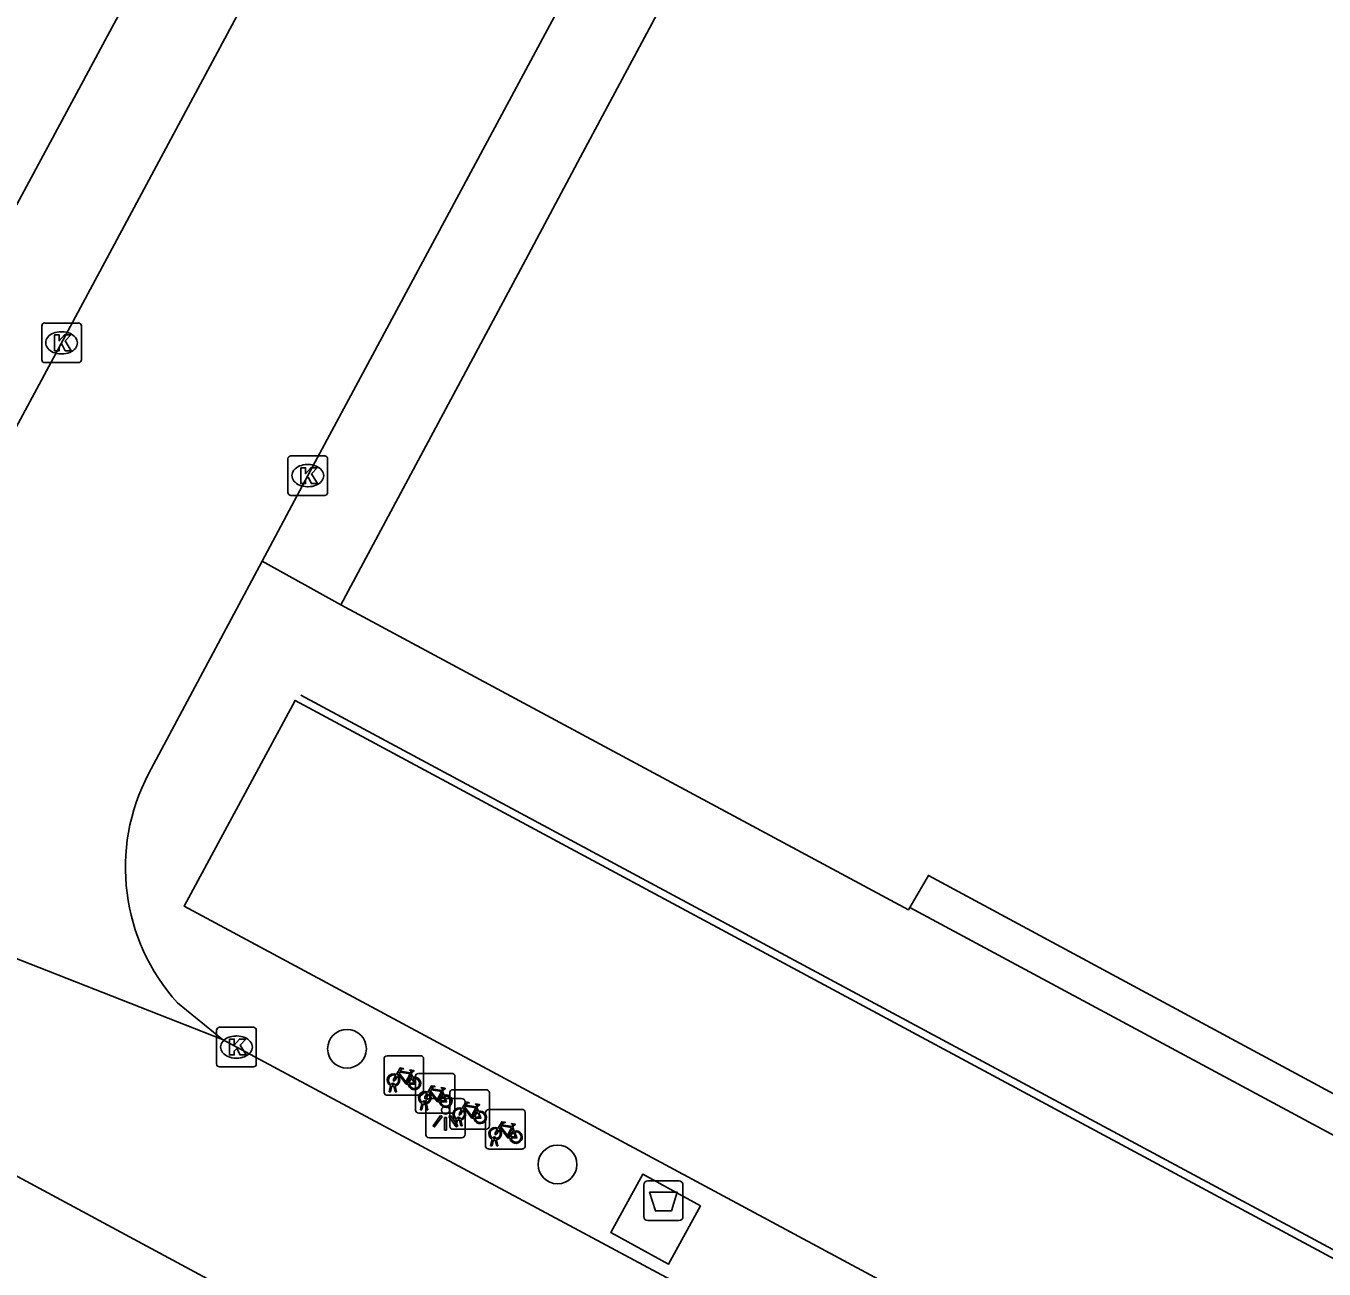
# Model space of a CAD drawing. Extents: x 159489 to 160304, y 383826 to 384530.
# Drawn here: x 159670.74 to 159703.52, y 384278.07 to 384309.46 of the extents above; entities that cross this region are included whole.
import ezdxf

# ---------------------------------------------------------------- set-up
doc = ezdxf.new("R2010")
doc.units = 0
for name, color, linetype in [('IMGEO_Afval_apart_plaats', 7, 'Continuous'), ('IMGEO_Boom', 7, 'Continuous'), ('IMGEO_Fietsenrek', 7, 'Continuous'), ('IMGEO_Kolk', 7, 'Continuous'), ('IMGEO_Lichtpunt', 7, 'Continuous'), ('IMGEO_Lijnafwatering', 7, 'Continuous'), ('IMGEO_Pand', 7, 'Continuous'), ('IMGEO_Pand_overbouw', 7, 'Continuous'), ('IMGEO_Rijbaan_lokaal_gesloten', 7, 'Continuous'), ('IMGEO_Voetpad_gesloten', 7, 'Continuous'), ('IMGEO_Voetpad_open', 7, 'Continuous')]:
    doc.layers.add(name, color=color, linetype=linetype)

msp = doc.modelspace()

# ---------------------------------------------------------------- linework, layer by layer
at = {"layer": 'IMGEO_Afval_apart_plaats'}
for p, q in [((159686.441, 384280.293), (159687.231, 384280.293)), ((159687.231, 384280.293), (159686.441, 384280.293)), ((159686.341, 384279.393), (159686.341, 384280.193)), ((159686.341, 384280.193), (159686.341, 384279.393)), ((159687.331, 384280.193), (159687.331, 384279.393)), ((159687.331, 384279.393), (159687.331, 384280.193)), ((159687.231, 384279.293), (159686.441, 384279.293)), ((159686.441, 384279.293), (159687.231, 384279.293))]:
    msp.add_line(p, q, dxfattribs=at)
msp.add_lwpolyline([(159686.484, 384280.007), (159687.188, 384280.007), (159687.039, 384279.537), (159686.633, 384279.537), (159686.484, 384280.007)], dxfattribs=at)
for centre, start, end in [((159686.441, 384280.193), 90, 180), ((159686.441, 384280.193), 90, 180), ((159687.231, 384280.193), 0, 90), ((159687.231, 384280.193), 360, 90), ((159686.441, 384279.393), 180, 270), ((159686.441, 384279.393), 180, 270), ((159687.231, 384279.393), 270, 0), ((159687.231, 384279.393), 270, 0)]:
    msp.add_arc(centre, 0.1, start, end, dxfattribs=at)
at = {"layer": 'IMGEO_Boom'}
for centre in [(159678.848, 384283.631), (159684.163, 384280.711)]:
    msp.add_circle(centre, 0.489, dxfattribs=at)
at = {"layer": 'IMGEO_Fietsenrek'}
for p, q in [((159679.783, 384282.532), (159679.783, 384283.373)), ((159679.783, 384283.373), (159679.783, 384282.532)), ((159679.858, 384283.457), (159680.699, 384283.457)), ((159680.699, 384283.457), (159679.858, 384283.457)), ((159680.783, 384283.382), (159680.783, 384282.541)), ((159680.783, 384282.541), (159680.783, 384283.382)), ((159680.47, 384283.006), (159680.506, 384282.911)), ((159680.574, 384282.084), (159680.574, 384282.925)), ((159680.574, 384282.925), (159680.574, 384282.084)), ((159680.649, 384283.009), (159681.49, 384283.009)), ((159681.49, 384283.009), (159680.649, 384283.009)), ((159681.574, 384282.934), (159681.574, 384282.093)), ((159681.574, 384282.093), (159681.574, 384282.934)), ((159679.91, 384282.541), (159679.949, 384282.701)), ((159679.979, 384282.689), (159679.944, 384282.541)), ((159680.021, 384282.713), (159680.02, 384282.717)), ((159680.062, 384282.541), (159680.028, 384282.683)), ((159680.052, 384282.724), (159680.053, 384282.717)), ((159680.06, 384282.687), (159680.095, 384282.541)), ((159681.261, 384282.558), (159681.297, 384282.463)), ((159681.517, 384282.599), (159682.358, 384282.599)), ((159682.358, 384282.599), (159681.517, 384282.599)), ((159680.708, 384282.457), (159679.867, 384282.457)), ((159679.867, 384282.457), (159680.708, 384282.457)), ((159679.944, 384282.541), (159679.91, 384282.541)), ((159680.095, 384282.541), (159680.062, 384282.541)), ((159680.701, 384282.093), (159680.74, 384282.253)), ((159680.77, 384282.241), (159680.735, 384282.093)), ((159680.812, 384282.265), (159680.811, 384282.269)), ((159680.853, 384282.093), (159680.819, 384282.235)), ((159680.843, 384282.276), (159680.844, 384282.269)), ((159680.851, 384282.239), (159680.886, 384282.093)), ((159681.442, 384281.674), (159681.442, 384282.515)), ((159681.442, 384282.515), (159681.442, 384281.674)), ((159682.442, 384282.524), (159682.442, 384281.683)), ((159682.442, 384281.683), (159682.442, 384282.524)), ((159681.499, 384282.009), (159680.658, 384282.009)), ((159680.658, 384282.009), (159681.499, 384282.009)), ((159680.735, 384282.093), (159680.701, 384282.093)), ((159680.886, 384282.093), (159680.853, 384282.093)), ((159682.129, 384282.148), (159682.165, 384282.053)), ((159682.348, 384281.176), (159682.348, 384282.017)), ((159682.348, 384282.017), (159682.348, 384281.176)), ((159682.423, 384282.101), (159683.264, 384282.101)), ((159683.264, 384282.101), (159682.423, 384282.101)), ((159683.348, 384282.026), (159683.348, 384281.185)), ((159683.348, 384281.185), (159683.348, 384282.026)), ((159682.367, 384281.599), (159681.526, 384281.599)), ((159681.526, 384281.599), (159682.367, 384281.599)), ((159681.569, 384281.683), (159681.608, 384281.843)), ((159681.603, 384281.683), (159681.569, 384281.683)), ((159681.638, 384281.831), (159681.603, 384281.683)), ((159681.68, 384281.855), (159681.679, 384281.859)), ((159681.721, 384281.683), (159681.687, 384281.825)), ((159681.711, 384281.866), (159681.712, 384281.859)), ((159681.719, 384281.829), (159681.754, 384281.683)), ((159681.754, 384281.683), (159681.721, 384281.683)), ((159683.035, 384281.65), (159683.071, 384281.555)), ((159682.475, 384281.185), (159682.514, 384281.345)), ((159682.544, 384281.333), (159682.509, 384281.185)), ((159682.586, 384281.357), (159682.585, 384281.361)), ((159682.627, 384281.185), (159682.593, 384281.327)), ((159682.617, 384281.368), (159682.618, 384281.361)), ((159682.625, 384281.331), (159682.66, 384281.185)), ((159683.273, 384281.101), (159682.432, 384281.101)), ((159682.432, 384281.101), (159683.273, 384281.101)), ((159682.509, 384281.185), (159682.475, 384281.185)), ((159682.66, 384281.185), (159682.627, 384281.185))]:
    msp.add_line(p, q, dxfattribs=at)
for points in [[(159680.117, 384282.931), (159680.065, 384282.841), (159680.025, 384282.816), (159680.026, 384282.863), (159680.081, 384282.957)], [(159680.096, 384282.983), (159680.191, 384283.147), (159680.277, 384283.133), (159680.279, 384283.124), (159680.223, 384283.113), (159680.196, 384283.068), (159680.452, 384283.027)], [(159680.392, 384282.739), (159680.342, 384282.739), (159680.151, 384282.99), (159680.132, 384282.958)], [(159680.439, 384283.002), (159680.182, 384283.043), (159680.165, 384283.014), (159680.332, 384282.794), (159680.439, 384283.002)], [(159680.487, 384282.904), (159680.457, 384282.981), (159680.348, 384282.763), (159680.391, 384282.763)], [(159680.421, 384282.763), (159680.541, 384282.762), (159680.497, 384282.876)], [(159680.517, 384282.883), (159680.572, 384282.738), (159680.422, 384282.738)], [(159680.452, 384283.027), (159680.477, 384283.076), (159680.471, 384283.08), (159680.448, 384283.084), (159680.436, 384283.091), (159680.435, 384283.094), (159680.437, 384283.099), (159680.532, 384283.084), (159680.534, 384283.074), (159680.524, 384283.061), (159680.512, 384283.055), (159680.498, 384283.061), (159680.47, 384283.006)], [(159680.887, 384282.535), (159680.982, 384282.699), (159681.068, 384282.685), (159681.07, 384282.676), (159681.014, 384282.665), (159680.987, 384282.62), (159681.243, 384282.579)], [(159681.23, 384282.554), (159680.973, 384282.595), (159680.956, 384282.566), (159681.123, 384282.346), (159681.23, 384282.554)], [(159681.243, 384282.579), (159681.268, 384282.628), (159681.262, 384282.632), (159681.239, 384282.636), (159681.227, 384282.643), (159681.226, 384282.646), (159681.228, 384282.651), (159681.323, 384282.636), (159681.325, 384282.626), (159681.315, 384282.613), (159681.303, 384282.607), (159681.289, 384282.613), (159681.261, 384282.558)], [(159680.908, 384282.483), (159680.856, 384282.393), (159680.816, 384282.368), (159680.817, 384282.415), (159680.872, 384282.509)], [(159681.183, 384282.291), (159681.133, 384282.291), (159680.942, 384282.542), (159680.923, 384282.51)], [(159681.278, 384282.456), (159681.248, 384282.533), (159681.139, 384282.315), (159681.182, 384282.315)], [(159681.212, 384282.315), (159681.332, 384282.314), (159681.288, 384282.428)], [(159681.308, 384282.435), (159681.363, 384282.29), (159681.213, 384282.29)], [(159681.755, 384282.125), (159681.85, 384282.289), (159681.936, 384282.275), (159681.938, 384282.266), (159681.882, 384282.255), (159681.855, 384282.21), (159682.111, 384282.169)], [(159682.111, 384282.169), (159682.136, 384282.218), (159682.13, 384282.222), (159682.107, 384282.226), (159682.095, 384282.233), (159682.094, 384282.236), (159682.096, 384282.241), (159682.191, 384282.226), (159682.193, 384282.216), (159682.183, 384282.203), (159682.171, 384282.197), (159682.157, 384282.203), (159682.129, 384282.148)], [(159681.776, 384282.073), (159681.724, 384281.983), (159681.684, 384281.958), (159681.685, 384282.005), (159681.74, 384282.099)], [(159682.051, 384281.881), (159682.001, 384281.881), (159681.81, 384282.132), (159681.791, 384282.1)], [(159682.098, 384282.144), (159681.841, 384282.185), (159681.824, 384282.156), (159681.991, 384281.936), (159682.098, 384282.144)], [(159682.146, 384282.046), (159682.116, 384282.123), (159682.007, 384281.905), (159682.05, 384281.905)], [(159682.08, 384281.905), (159682.2, 384281.904), (159682.156, 384282.018)], [(159682.176, 384282.025), (159682.231, 384281.88), (159682.081, 384281.88)], [(159682.682, 384281.575), (159682.63, 384281.485), (159682.59, 384281.46), (159682.591, 384281.507), (159682.646, 384281.601)], [(159682.661, 384281.627), (159682.756, 384281.791), (159682.842, 384281.777), (159682.844, 384281.768), (159682.788, 384281.757), (159682.761, 384281.712), (159683.017, 384281.671)], [(159682.957, 384281.383), (159682.907, 384281.383), (159682.716, 384281.634), (159682.697, 384281.602)], [(159683.004, 384281.646), (159682.747, 384281.687), (159682.73, 384281.658), (159682.897, 384281.438), (159683.004, 384281.646)], [(159683.052, 384281.548), (159683.022, 384281.625), (159682.913, 384281.407), (159682.956, 384281.407)], [(159683.017, 384281.671), (159683.042, 384281.72), (159683.036, 384281.724), (159683.013, 384281.728), (159683.001, 384281.735), (159683, 384281.738), (159683.002, 384281.743), (159683.097, 384281.728), (159683.099, 384281.718), (159683.089, 384281.705), (159683.077, 384281.699), (159683.063, 384281.705), (159683.035, 384281.65)], [(159682.986, 384281.407), (159683.106, 384281.406), (159683.062, 384281.52)], [(159683.082, 384281.527), (159683.137, 384281.382), (159682.987, 384281.382)]]:
    msp.add_lwpolyline(points, dxfattribs=at)
for centre, radius, start, end in [((159679.861, 384283.379), 0.0779, 92.4484, 184.2845), ((159679.861, 384283.379), 0.0779, 92.4484, 184.2845), ((159680.705, 384283.379), 0.0779, 2.4484, 94.2845), ((159680.705, 384283.379), 0.0779, 2.4484, 94.2845), ((159680.023, 384282.842), 0.159, 62.6766, 242.1369), ((159680.023, 384282.842), 0.129, 63.3192, 238.903), ((159680.023, 384282.842), 0.129, 283.6043, 43.4302), ((159680.023, 384282.842), 0.159, 283.5766, 46.6042), ((159680.55, 384282.758), 0.159, 113.3408, 178.3217), ((159680.55, 384282.758), 0.159, 187.0065, 105.7708), ((159680.55, 384282.758), 0.129, 113.923, 177.9556), ((159680.55, 384282.758), 0.129, 188.6715, 104.5883), ((159680.652, 384282.931), 0.0779, 92.4484, 184.2845), ((159680.652, 384282.931), 0.0779, 92.4484, 184.2845), ((159681.496, 384282.931), 0.0779, 2.4484, 94.2845), ((159681.496, 384282.931), 0.0779, 2.4484, 94.2845), ((159680.003, 384282.713), 0.0499, 12.8025, 158.6934), ((159680.023, 384282.842), 0.159, 253.9967, 271.7867), ((159680.003, 384282.713), 0.0174, 12.8025, 163.4502), ((159680.023, 384282.842), 0.129, 253.415, 269.0204), ((159680.814, 384282.394), 0.159, 62.6766, 242.1369), ((159681.52, 384282.521), 0.0779, 92.4484, 184.2845), ((159681.52, 384282.521), 0.0779, 92.4484, 184.2845), ((159682.364, 384282.521), 0.0779, 2.4484, 94.2845), ((159682.364, 384282.521), 0.0779, 2.4484, 94.2845), ((159679.861, 384282.535), 0.0779, 182.4484, 274.2845), ((159679.861, 384282.535), 0.0779, 182.4484, 274.2845), ((159680.814, 384282.394), 0.129, 63.3192, 238.903), ((159680.705, 384282.535), 0.0779, 272.4484, 4.2845), ((159680.705, 384282.535), 0.0779, 272.4484, 4.2845), ((159680.794, 384282.265), 0.0499, 12.8025, 158.6934), ((159680.814, 384282.394), 0.159, 253.9967, 271.7867), ((159680.794, 384282.265), 0.0174, 12.8025, 163.4502), ((159680.814, 384282.394), 0.129, 253.415, 269.0204), ((159680.814, 384282.394), 0.129, 283.6043, 43.4302), ((159680.814, 384282.394), 0.159, 283.5766, 46.6042), ((159681.341, 384282.31), 0.159, 113.3408, 178.3217), ((159681.341, 384282.31), 0.159, 187.0065, 105.7708), ((159681.341, 384282.31), 0.129, 113.923, 177.9556), ((159681.341, 384282.31), 0.129, 188.6715, 104.5883), ((159680.652, 384282.087), 0.0779, 182.4484, 274.2845), ((159680.652, 384282.087), 0.0779, 182.4484, 274.2845), ((159681.496, 384282.087), 0.0779, 272.4484, 4.2845), ((159681.496, 384282.087), 0.0779, 272.4484, 4.2845), ((159681.682, 384281.984), 0.159, 62.6766, 242.1369), ((159681.682, 384281.984), 0.129, 63.3192, 238.903), ((159681.662, 384281.855), 0.0499, 12.8025, 158.6934), ((159681.682, 384281.984), 0.129, 283.6043, 43.4302), ((159681.682, 384281.984), 0.159, 283.5766, 46.6042), ((159682.209, 384281.9), 0.159, 113.3408, 178.3217), ((159682.209, 384281.9), 0.159, 187.0065, 105.7708), ((159682.209, 384281.9), 0.129, 113.923, 177.9556), ((159682.209, 384281.9), 0.129, 188.6715, 104.5883), ((159682.426, 384282.023), 0.0779, 92.4484, 184.2845), ((159682.426, 384282.023), 0.0779, 92.4484, 184.2845), ((159683.27, 384282.023), 0.0779, 2.4484, 94.2845), ((159683.27, 384282.023), 0.0779, 2.4484, 94.2845), ((159681.52, 384281.677), 0.0779, 182.4484, 274.2845), ((159681.52, 384281.677), 0.0779, 182.4484, 274.2845), ((159681.682, 384281.984), 0.159, 253.9967, 271.7867), ((159681.662, 384281.855), 0.0174, 12.8025, 163.4502), ((159681.682, 384281.984), 0.129, 253.415, 269.0204), ((159682.364, 384281.677), 0.0779, 272.4484, 4.2845), ((159682.364, 384281.677), 0.0779, 272.4484, 4.2845), ((159682.588, 384281.486), 0.159, 62.6766, 242.1369), ((159682.588, 384281.486), 0.129, 63.3192, 238.903), ((159682.588, 384281.486), 0.129, 283.6043, 43.4302), ((159682.588, 384281.486), 0.159, 283.5766, 46.6042), ((159682.568, 384281.357), 0.0499, 12.8025, 158.6934), ((159682.588, 384281.486), 0.159, 253.9967, 271.7867), ((159682.568, 384281.357), 0.0174, 12.8025, 163.4502), ((159682.588, 384281.486), 0.129, 253.415, 269.0204), ((159683.115, 384281.402), 0.159, 113.3408, 178.3217), ((159683.115, 384281.402), 0.159, 187.0065, 105.7708), ((159683.115, 384281.402), 0.129, 113.923, 177.9556), ((159683.115, 384281.402), 0.129, 188.6715, 104.5883), ((159682.426, 384281.179), 0.0779, 182.4484, 274.2845), ((159682.426, 384281.179), 0.0779, 182.4484, 274.2845), ((159683.27, 384281.179), 0.0779, 272.4484, 4.2845), ((159683.27, 384281.179), 0.0779, 272.4484, 4.2845)]:
    msp.add_arc(centre, radius, start, end, dxfattribs=at)
at = {"layer": 'IMGEO_Kolk'}
for p, q in [((159671.14, 384301.034), (159671.14, 384301.886)), ((159671.215, 384301.96), (159672.067, 384301.96)), ((159672.141, 384301.886), (159672.141, 384301.034)), ((159671.628, 384301.74), (159671.653, 384301.74)), ((159672.067, 384300.96), (159671.215, 384300.96)), ((159671.651, 384301.18), (159671.626, 384301.18)), ((159677.357, 384297.68), (159677.357, 384298.532)), ((159677.432, 384298.606), (159678.284, 384298.606)), ((159677.845, 384298.386), (159677.87, 384298.386)), ((159678.358, 384298.532), (159678.358, 384297.68)), ((159677.868, 384297.826), (159677.843, 384297.826)), ((159678.284, 384297.606), (159677.432, 384297.606)), ((159675.556, 384283.249), (159675.556, 384284.101)), ((159675.631, 384284.175), (159676.483, 384284.175)), ((159676.044, 384283.955), (159676.069, 384283.955)), ((159676.557, 384284.101), (159676.557, 384283.249)), ((159676.067, 384283.395), (159676.042, 384283.395)), ((159676.483, 384283.175), (159675.631, 384283.175))]:
    msp.add_line(p, q, dxfattribs=at)
for points in [[(159671.14, 384301.034), (159671.14, 384301.886)], [(159671.215, 384301.96), (159672.067, 384301.96)], [(159672.141, 384301.886), (159672.141, 384301.034)], [(159671.461, 384301.66), (159671.584, 384301.66), (159671.584, 384301.509), (159671.714, 384301.66), (159671.878, 384301.66), (159671.732, 384301.509), (159671.885, 384301.26), (159671.733, 384301.26), (159671.648, 384301.424), (159671.584, 384301.357), (159671.584, 384301.26), (159671.461, 384301.26), (159671.461, 384301.66)], [(159672.067, 384300.96), (159671.215, 384300.96)], [(159677.357, 384297.68), (159677.357, 384298.532)], [(159677.432, 384298.606), (159678.284, 384298.606)], [(159677.678, 384298.306), (159677.801, 384298.306), (159677.801, 384298.155), (159677.931, 384298.306), (159678.095, 384298.306), (159677.949, 384298.155), (159678.102, 384297.906), (159677.95, 384297.906), (159677.865, 384298.07), (159677.801, 384298.003), (159677.801, 384297.906), (159677.678, 384297.906), (159677.678, 384298.306)], [(159678.358, 384298.532), (159678.358, 384297.68)], [(159678.284, 384297.606), (159677.432, 384297.606)], [(159675.556, 384283.249), (159675.556, 384284.101)], [(159675.631, 384284.175), (159676.483, 384284.175)], [(159675.877, 384283.875), (159676, 384283.875), (159676, 384283.724), (159676.13, 384283.875), (159676.294, 384283.875), (159676.148, 384283.724), (159676.301, 384283.475), (159676.149, 384283.475), (159676.064, 384283.639), (159676, 384283.572), (159676, 384283.475), (159675.877, 384283.475), (159675.877, 384283.875)], [(159676.557, 384284.101), (159676.557, 384283.249)], [(159676.483, 384283.175), (159675.631, 384283.175)]]:
    msp.add_lwpolyline(points, dxfattribs=at)
for centre, start, end in [((159671.217, 384301.884), 91.552, 178.448), ((159671.217, 384301.884), 91.552, 178.448), ((159672.065, 384301.884), 1.552, 88.448), ((159672.065, 384301.884), 1.552, 88.448), ((159671.217, 384301.036), 181.552, 268.448), ((159671.217, 384301.036), 181.552, 268.448), ((159672.065, 384301.036), 271.552, 358.448), ((159672.065, 384301.036), 271.552, 358.448), ((159677.434, 384298.53), 91.552, 178.448), ((159677.434, 384298.53), 91.552, 178.448), ((159678.282, 384298.53), 1.552, 88.448), ((159678.282, 384298.53), 1.552, 88.448), ((159677.434, 384297.682), 181.552, 268.448), ((159677.434, 384297.682), 181.552, 268.448), ((159678.282, 384297.682), 271.552, 358.448), ((159678.282, 384297.682), 271.552, 358.448), ((159675.633, 384284.099), 91.552, 178.448), ((159675.633, 384284.099), 91.552, 178.448), ((159676.481, 384284.099), 1.552, 88.448), ((159676.481, 384284.099), 1.552, 88.448), ((159675.633, 384283.251), 181.552, 268.448), ((159675.633, 384283.251), 181.552, 268.448), ((159676.481, 384283.251), 271.552, 358.448), ((159676.481, 384283.251), 271.552, 358.448)]:
    msp.add_arc(centre, 0.0765, start, end, dxfattribs=at)
for centre, major_axis, ratio, start_param, end_param in [((159671.627, 384301.46), (-0.387, 0.002), 0.722429, 4.712389, 7.853982), ((159671.652, 384301.46), (-0.39, 0.002), 0.717154, 1.570796, 4.712389), ((159677.844, 384298.106), (-0.387, 0.002), 0.722429, 4.712389, 7.853982), ((159677.869, 384298.106), (-0.39, 0.002), 0.717154, 1.570796, 4.712389), ((159676.043, 384283.675), (-0.387, 0.002), 0.722429, 4.712389, 7.853982), ((159676.068, 384283.675), (-0.39, 0.002), 0.717154, 1.570796, 4.712389)]:
    msp.add_ellipse(centre, major_axis=major_axis, ratio=ratio, start_param=start_param, end_param=end_param, dxfattribs=at)
at = {"layer": 'IMGEO_Lichtpunt'}
for p, q in [((159680.835, 384282.284), (159680.835, 384281.477)), ((159680.835, 384282.284), (159680.835, 384281.477)), ((159681.737, 384282.379), (159680.929, 384282.379)), ((159681.737, 384282.379), (159680.929, 384282.379)), ((159681.831, 384281.477), (159681.831, 384282.284)), ((159681.831, 384281.477), (159681.831, 384282.284)), ((159680.929, 384281.383), (159681.737, 384281.383)), ((159680.929, 384281.383), (159681.737, 384281.383))]:
    msp.add_line(p, q, dxfattribs=at)
for points in [[(159681.209, 384281.948), (159681.248, 384281.92), (159681.06, 384281.658), (159681.022, 384281.685), (159681.209, 384281.948)], [(159681.311, 384281.9), (159681.358, 384281.9), (159681.358, 384281.578), (159681.311, 384281.578), (159681.311, 384281.9)], [(159681.421, 384281.92), (159681.459, 384281.947), (159681.646, 384281.685), (159681.607, 384281.657), (159681.421, 384281.92)]]:
    msp.add_lwpolyline(points, dxfattribs=at)
msp.add_circle((159681.334, 384282.082), 0.0994, dxfattribs=at)
for centre, start, end in [((159680.929, 384282.284), 90, 180), ((159680.929, 384282.284), 90, 180), ((159681.737, 384282.284), 0, 90), ((159681.737, 384282.284), 0, 90), ((159680.929, 384281.477), 180, 270), ((159680.929, 384281.477), 180, 270), ((159681.737, 384281.477), 270, 0), ((159681.737, 384281.477), 270, 360)]:
    msp.add_arc(centre, 0.0946, start, end, dxfattribs=at)
at = {"layer": 'IMGEO_Lijnafwatering'}
for points in [[(159694.446, 384283.552), (159677.678, 384292.56)], [(159711.214, 384274.544), (159694.446, 384283.552)]]:
    msp.add_lwpolyline(points, dxfattribs=at)
at = {"layer": 'IMGEO_Pand'}
for points in [[(159665.865, 384296.34), (159667.893, 384300.102), (159668.458, 384301.152), (159672.803, 384309.214), (159678.599, 384319.969), (159679.567, 384321.765), (159682.896, 384327.942)], [(159678.693, 384294.844), (159683.295, 384303.441), (159684.806, 384306.264), (159692.216, 384320.108), (159693.668, 384322.82), (159693.74, 384322.781)], [(159718.52, 384309.461), (159703.988, 384282.369), (159693.529, 384288.01), (159693.055, 384287.196), (159693.021, 384287.138), (159678.693, 384294.844)]]:
    msp.add_lwpolyline(points, dxfattribs=at)
at = {"layer": 'IMGEO_Pand_overbouw'}
msp.add_lwpolyline([(159718.52, 384309.461), (159703.988, 384282.369), (159693.529, 384288.01), (159693.055, 384287.196), (159765.572, 384248.208), (159766.025, 384249.054), (159715.868, 384275.99), (159730.406, 384303.072), (159724.846, 384306.056), (159724.134, 384306.443)], close=True, dxfattribs=at)
at = {"layer": 'IMGEO_Rijbaan_lokaal_gesloten'}
for points in [[(159686.251, 384328.615), (159679.789, 384316.65), (159671.493, 384301.187), (159668.202, 384295.09)], [(159692.548, 384325.527), (159686.148, 384313.546), (159677.858, 384298.106), (159676.707, 384295.949)], [(159676.707, 384295.949), (159673.838, 384290.575)], [(159661.143, 384289.584), (159675.705, 384283.863)], [(159698.746, 384265.2), (159658.313, 384286.981)], [(159674.569, 384284.792), (159675.705, 384283.863)], [(159675.705, 384283.863), (159698.359, 384271.717)]]:
    msp.add_lwpolyline(points, dxfattribs=at)
msp.add_arc((159678.343, 384288.207), 5.09, 152.2718, 222.1367, dxfattribs=at)
at = {"layer": 'IMGEO_Voetpad_gesloten'}
msp.add_lwpolyline([(159687.775, 384279.668), (159686.962, 384278.192), (159685.507, 384278.993), (159686.32, 384280.469), (159687.775, 384279.668)], dxfattribs=at)
at = {"layer": 'IMGEO_Voetpad_open'}
for points in [[(159676.707, 384295.949), (159678.693, 384294.844)], [(159778.522, 384238.137), (159775.75, 384232.935), (159674.737, 384287.233), (159677.536, 384292.428), (159778.522, 384238.137)]]:
    msp.add_lwpolyline(points, dxfattribs=at)

doc.saveas('drawing.dxf')
